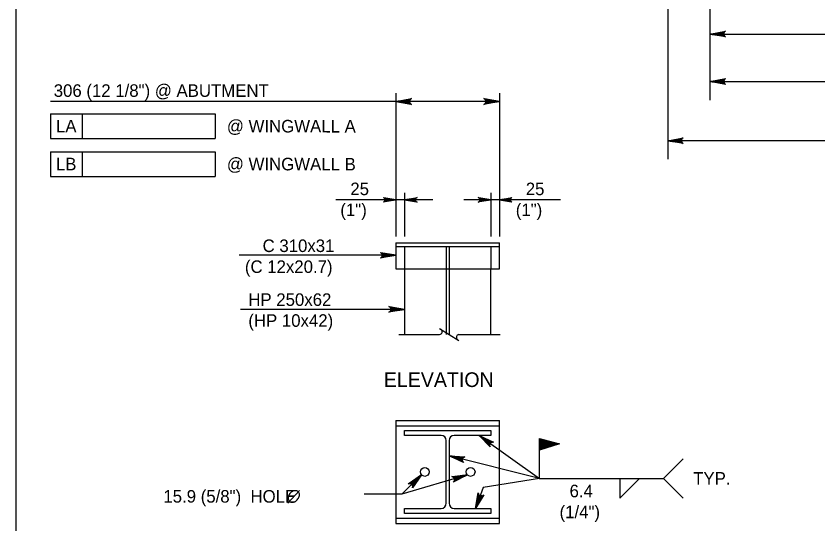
# Model space of a CAD drawing. Extents: x 635440 to 640306, y 296653 to 298484.
# Drawn here: x 639316.5 to 639508.2, y 298134.8 to 298256.2 of the extents above; entities that cross this region are included whole.
import ezdxf

# ---------------------------------------------------------------- set-up
doc = ezdxf.new("R2010")
doc.units = 0
for name, color, linetype in [('1', 7, 'Continuous'), ('2', 7, 'Continuous'), ('3', 7, 'Continuous'), ('4', 7, 'Continuous'), ('5', 7, 'Continuous')]:
    doc.layers.add(name, color=color, linetype=linetype)

# ---------------------------------------------------------------- blocks, each defined once
blk = doc.blocks.new('HPILE')
at = {"layer": '3'}
for p, q in [((-0.122, -2.665), (-0.122, 2.665)), ((0.122, 2.665), (0.122, -2.665)), ((-3.673, -3.102), (-0.56, -3.102))]:
    blk.add_line(p, q, dxfattribs=at)
for points in [[(-0.56, 3.102), (-3.673, 3.102), (-3.673, 3.537), (3.673, 3.537), (3.673, 3.102), (0.56, 3.102)], [(0.56, -3.102), (3.673, -3.102), (3.673, -3.536), (-3.673, -3.536), (-3.673, -3.102)]]:
    blk.add_lwpolyline(points, dxfattribs=at)
for centre, start, end in [((-0.56, 2.665), 0, 90), ((0.56, 2.665), 90, 180), ((-0.56, -2.665), 270, 0), ((0.56, -2.665), 180, 270)]:
    blk.add_arc(centre, 0.438, start, end, dxfattribs=at)
blk = doc.blocks.new('LT')
at = {"layer": '1'}
blk.add_lwpolyline([(0, 0), (-11.18, -2.1), (-10.75, -1.8), (-10.32, -1.5), (-10.1, -1.12), (-9.88, -0.75), (-9.81, -0.38), (-9.75, 0), (-9.81, 0.38), (-9.88, 0.75), (-10.1, 1.12), (-10.32, 1.5), (-10.75, 1.8), (-11.18, 2.1), (0, 0), (-10.75, 1.8), (-10.32, 1.5), (0, 0), (-10.1, 1.12), (-9.88, 0.75), (0, 0), (-9.81, 0.38), (-9.75, 0), (0, 0), (-9.81, -0.38), (-9.88, -0.75), (0, 0), (-10.1, -1.12), (-10.32, -1.5), (0, 0), (-10.75, -1.8)], dxfattribs=at)

msp = doc.modelspace()

# ---------------------------------------------------------------- linework, layer by layer
at = {"layer": '2'}
msp.add_line((639316.46, 297856.46), (639316.46, 298420.46), dxfattribs=at)
at = {"layer": '3'}
for p, q in [((639407.3, 298201.98), (639407.3, 298195.83)), ((639407.3, 298201.98), (639432.04, 298201.98)), ((639407.3, 298201.12), (639432.04, 298201.12)), ((639409.35, 298201.12), (639409.35, 298195.83)), ((639419.33, 298201.12), (639419.33, 298180.11)), ((639420.01, 298201.12), (639420.01, 298180.11)), ((639429.99, 298201.12), (639429.99, 298195.83)), ((639432.04, 298195.83), (639432.04, 298201.98)), ((639407.3, 298195.83), (639432.04, 298195.83)), ((639409.35, 298195.83), (639409.35, 298180.11)), ((639429.99, 298180.11), (639429.99, 298195.83)), ((639408.01, 298180.11), (639417.69, 298180.11)), ((639417.74, 298181.56), (639422.36, 298178.66)), ((639422.35, 298180.11), (639432.24, 298180.11)), ((639407.3, 298159.56), (639432.04, 298159.56)), ((639407.3, 298159.56), (639407.3, 298134.96)), ((639432.04, 298134.96), (639432.04, 298159.56)), ((639407.3, 298158.28), (639432.04, 298158.28)), ((639441.62, 298145.68), (639420.01, 298151.07)), ((639471.26, 298145.68), (639475.97, 298150.39)), ((639441.62, 298145.68), (639428.18, 298143.53)), ((639441.62, 298145.68), (639471.27, 298145.68)), ((639460.81, 298145.68), (639460.81, 298140.98)), ((639460.81, 298140.97), (639465.52, 298145.68)), ((639471.26, 298145.68), (639475.97, 298140.97)), ((639428.18, 298143.53), (639426.3, 298138.55)), ((639407.3, 298136.24), (639432.04, 298136.24)), ((639407.3, 298134.96), (639432.04, 298134.96))]:
    msp.add_line(p, q, dxfattribs=at)
for points in [[(639427.18, 298155.98), (639441.62, 298145.68)], [(639441.62, 298145.68), (639441.62, 298155.28), (639446.43, 298153.94), (639441.62, 298152.48), (639441.71, 298155.13), (639446.05, 298153.95), (639441.74, 298152.66), (639441.74, 298155), (639445.79, 298153.96), (639441.82, 298152.79), (639441.81, 298154.86), (639445.46, 298153.95), (639441.88, 298152.91), (639441.87, 298154.69), (639445.04, 298153.96), (639442.15, 298153.22), (639441.96, 298154.57), (639444.77, 298153.99), (639442.08, 298153.08), (639442.05, 298154.4), (639444.49, 298153.99), (639442.19, 298153.28), (639442.13, 298154.27), (639444.18, 298153.99), (639442.27, 298153.38), (639442.19, 298154.21), (639443.91, 298153.99), (639442.3, 298153.47), (639442.3, 298154.09), (639443.65, 298153.98), (639442.38, 298153.59), (639442.38, 298154.01), (639443.28, 298153.93), (639442.42, 298153.67), (639442.46, 298153.89), (639443, 298153.9), (639442.44, 298153.73), (639442.49, 298153.84), (639446.27, 298153.95), (639441.7, 298152.58), (639441.68, 298155.21)]]:
    msp.add_lwpolyline(points, dxfattribs=at)
for centre in [(639414.19, 298147.26), (639425.15, 298147.26)]:
    msp.add_circle(centre, 1.05, dxfattribs=at)
for centre, start, end in [((639417.69, 298180.79), 270, 60), ((639422.42, 298179.43), 95.3286, 237.8672)]:
    msp.add_arc(centre, 0.682, start, end, dxfattribs=at)
at = {"layer": '4'}
for p, q in [((639482.38, 298296.39), (639482.38, 298236.13)), ((639472.28, 298291.22), (639472.28, 298221.99)), ((639482.38, 298251.9), (639730.43, 298251.89)), ((639482.38, 298240.56), (639604.54, 298240.56)), ((639407.3, 298237.8), (639407.3, 298203.49)), ((639432.04, 298237.8), (639432.04, 298203.49)), ((639407.3, 298235.78), (639324.68, 298235.78)), ((639432.04, 298235.78), (639407.3, 298235.78)), ((639324.68, 298232.85), (639364.05, 298232.85)), ((639324.68, 298232.85), (639324.68, 298226.95)), ((639332.24, 298232.85), (639332.24, 298226.95)), ((639364.05, 298232.85), (639364.05, 298226.95)), ((639324.68, 298226.95), (639364.05, 298226.95)), ((639741.68, 298226.41), (639472.28, 298226.41)), ((639324.68, 298223.79), (639364.05, 298223.79)), ((639324.68, 298223.79), (639324.68, 298217.89)), ((639332.24, 298223.79), (639332.24, 298217.89)), ((639364.05, 298223.79), (639364.05, 298217.89)), ((639324.68, 298217.89), (639364.05, 298217.89)), ((639409.35, 298213.95), (639409.35, 298203.49)), ((639429.99, 298213.95), (639429.99, 298203.49)), ((639416.08, 298212.3), (639392.96, 298212.3)), ((639446.65, 298212.3), (639423.52, 298212.3))]:
    msp.add_line(p, q, dxfattribs=at)
for points in [[(639482.38, 298251.9), (639486.11, 298252.6), (639485.82, 298252.4), (639485.68, 298252.15), (639485.63, 298251.9), (639485.68, 298251.65), (639485.82, 298251.4), (639486.11, 298251.2), (639482.38, 298251.9), (639485.82, 298251.4), (639485.68, 298251.65), (639482.38, 298251.9), (639485.63, 298251.9), (639485.68, 298252.15), (639482.38, 298251.9), (639485.82, 298252.4)], [(639482.38, 298240.56), (639486.11, 298241.26), (639485.82, 298241.06), (639485.68, 298240.81), (639485.63, 298240.56), (639485.68, 298240.31), (639485.82, 298240.06), (639486.11, 298239.86), (639482.38, 298240.56), (639485.82, 298240.06), (639485.68, 298240.31), (639482.38, 298240.56), (639485.63, 298240.56), (639485.68, 298240.81), (639482.38, 298240.56), (639485.82, 298241.06)], [(639407.3, 298235.78), (639411.03, 298236.47), (639410.88, 298236.38), (639410.74, 298236.28), (639410.66, 298236.15), (639410.59, 298236.03), (639410.57, 298235.9), (639410.55, 298235.78), (639410.57, 298235.65), (639410.59, 298235.53), (639410.66, 298235.4), (639410.74, 298235.28), (639410.88, 298235.18), (639411.03, 298235.08), (639407.3, 298235.78), (639410.88, 298235.18), (639410.74, 298235.28), (639407.3, 298235.78), (639410.66, 298235.4), (639410.59, 298235.53), (639407.3, 298235.78), (639410.57, 298235.65), (639410.55, 298235.78), (639407.3, 298235.78), (639410.57, 298235.9), (639410.59, 298236.03), (639407.3, 298235.78), (639410.66, 298236.15), (639410.74, 298236.28), (639407.3, 298235.78), (639410.88, 298236.38)], [(639432.04, 298235.78), (639428.31, 298235.08), (639428.46, 298235.18), (639428.6, 298235.28), (639428.67, 298235.4), (639428.75, 298235.53), (639428.77, 298235.65), (639428.79, 298235.78), (639428.77, 298235.9), (639428.75, 298236.03), (639428.67, 298236.15), (639428.6, 298236.28), (639428.46, 298236.38), (639428.31, 298236.47), (639432.04, 298235.78), (639428.46, 298236.38), (639428.6, 298236.28), (639432.04, 298235.78), (639428.67, 298236.15), (639428.75, 298236.03), (639432.04, 298235.78), (639428.77, 298235.9), (639428.79, 298235.78), (639432.04, 298235.78), (639428.77, 298235.65), (639428.75, 298235.53), (639432.04, 298235.78), (639428.67, 298235.4), (639428.6, 298235.28), (639432.04, 298235.78), (639428.46, 298235.18)], [(639472.28, 298226.41), (639476.01, 298227.11), (639475.72, 298226.91), (639475.58, 298226.66), (639475.53, 298226.41), (639475.58, 298226.16), (639475.72, 298225.91), (639476.01, 298225.71), (639472.28, 298226.41), (639475.72, 298225.91), (639475.58, 298226.16), (639472.28, 298226.41), (639475.53, 298226.41), (639475.58, 298226.66), (639472.28, 298226.41), (639475.72, 298226.91)], [(639407.3, 298199.03), (639403.57, 298198.34), (639403.71, 298198.43), (639403.86, 298198.53), (639403.93, 298198.66), (639404, 298198.78), (639404.03, 298198.91), (639404.05, 298199.03), (639404.03, 298199.16), (639404, 298199.28), (639403.93, 298199.41), (639403.86, 298199.53), (639403.71, 298199.63), (639403.57, 298199.73), (639407.3, 298199.03), (639403.71, 298199.63), (639403.86, 298199.53), (639407.3, 298199.03), (639403.93, 298199.41), (639404, 298199.28), (639407.3, 298199.03), (639404.03, 298199.16), (639404.05, 298199.03), (639407.3, 298199.03), (639404.03, 298198.91), (639404, 298198.78), (639407.3, 298199.03), (639403.93, 298198.66), (639403.86, 298198.53), (639407.3, 298199.03), (639403.71, 298198.43)], [(639407.3, 298199.03), (639369.82, 298199.03)], [(639409.35, 298186.11), (639370.15, 298186.11)], [(639409.35, 298186.11), (639405.62, 298185.41), (639405.76, 298185.51), (639405.91, 298185.61), (639405.98, 298185.73), (639406.05, 298185.86), (639406.08, 298185.98), (639406.1, 298186.11), (639406.08, 298186.23), (639406.05, 298186.36), (639405.98, 298186.48), (639405.91, 298186.61), (639405.76, 298186.71), (639405.62, 298186.81), (639409.35, 298186.11), (639405.76, 298186.71), (639405.91, 298186.61), (639409.35, 298186.11), (639405.98, 298186.48), (639406.05, 298186.36), (639409.35, 298186.11), (639406.08, 298186.23), (639406.1, 298186.11), (639409.35, 298186.11), (639406.08, 298185.98), (639406.05, 298185.86), (639409.35, 298186.11), (639405.98, 298185.73), (639405.91, 298185.61), (639409.35, 298186.11), (639405.76, 298185.51)], [(639427.17, 298155.98), (639430.62, 298154.38), (639430.44, 298154.39), (639430.27, 298154.39), (639430.13, 298154.33), (639430, 298154.27), (639429.91, 298154.18), (639429.82, 298154.09), (639429.77, 298153.98), (639429.71, 298153.86), (639429.7, 298153.72), (639429.69, 298153.58), (639429.75, 298153.41), (639429.81, 298153.25), (639427.17, 298155.98), (639429.75, 298153.41), (639429.69, 298153.58), (639427.17, 298155.98), (639429.7, 298153.72), (639429.71, 298153.86), (639427.17, 298155.98), (639429.77, 298153.98), (639429.82, 298154.09), (639427.17, 298155.98), (639429.91, 298154.18), (639430, 298154.27), (639427.17, 298155.98), (639430.13, 298154.33), (639430.27, 298154.39), (639427.17, 298155.98), (639430.44, 298154.39)], [(639420.01, 298151.07), (639423.8, 298150.87), (639423.64, 298150.81), (639423.47, 298150.74), (639423.37, 298150.64), (639423.27, 298150.54), (639423.22, 298150.42), (639423.17, 298150.3), (639423.16, 298150.18), (639423.15, 298150.05), (639423.2, 298149.91), (639423.24, 298149.77), (639423.36, 298149.64), (639423.47, 298149.51), (639420.01, 298151.07), (639423.36, 298149.64), (639423.24, 298149.77), (639420.01, 298151.07), (639423.2, 298149.91), (639423.15, 298150.05), (639420.01, 298151.07), (639423.16, 298150.18), (639423.17, 298150.3), (639420.01, 298151.07), (639423.22, 298150.42), (639423.27, 298150.54), (639420.01, 298151.07), (639423.37, 298150.64), (639423.47, 298150.74), (639420.01, 298151.07), (639423.64, 298150.81)], [(639413.38, 298146.59), (639408.73, 298141.91), (639399.73, 298141.91)], [(639424.39, 298146.53), (639408.73, 298141.91)], [(639413.38, 298146.59), (639411.25, 298143.45), (639411.28, 298143.62), (639411.31, 298143.8), (639411.27, 298143.94), (639411.23, 298144.08), (639411.16, 298144.18), (639411.09, 298144.28), (639410.98, 298144.36), (639410.88, 298144.43), (639410.74, 298144.46), (639410.6, 298144.5), (639410.43, 298144.47), (639410.25, 298144.44), (639413.38, 298146.59), (639410.43, 298144.47), (639410.6, 298144.5), (639413.38, 298146.59), (639410.74, 298144.46), (639410.88, 298144.43), (639413.38, 298146.59), (639410.98, 298144.36), (639411.09, 298144.28), (639413.38, 298146.59), (639411.16, 298144.18), (639411.23, 298144.08), (639413.38, 298146.59), (639411.27, 298143.94), (639411.31, 298143.8), (639413.38, 298146.59), (639411.28, 298143.62)], [(639424.39, 298146.53), (639421.01, 298144.8), (639421.12, 298144.94), (639421.23, 298145.07), (639421.27, 298145.21), (639421.3, 298145.36), (639421.29, 298145.48), (639421.27, 298145.61), (639421.22, 298145.72), (639421.16, 298145.84), (639421.05, 298145.93), (639420.95, 298146.03), (639420.78, 298146.09), (639420.62, 298146.14), (639424.39, 298146.53), (639420.78, 298146.09), (639420.95, 298146.03), (639424.39, 298146.53), (639421.05, 298145.93), (639421.16, 298145.84), (639424.39, 298146.53), (639421.22, 298145.72), (639421.27, 298145.61), (639424.39, 298146.53), (639421.29, 298145.48), (639421.3, 298145.36), (639424.39, 298146.53), (639421.27, 298145.21), (639421.23, 298145.07), (639424.39, 298146.53), (639421.12, 298144.94)], [(639426.31, 298138.55), (639426.98, 298142.28), (639427.02, 298142.11), (639427.06, 298141.94), (639427.15, 298141.83), (639427.24, 298141.71), (639427.35, 298141.65), (639427.46, 298141.58), (639427.59, 298141.56), (639427.71, 298141.54), (639427.85, 298141.56), (639428, 298141.58), (639428.14, 298141.68), (639428.28, 298141.78), (639426.31, 298138.55), (639428.14, 298141.68), (639428, 298141.58), (639426.31, 298138.55), (639427.85, 298141.56), (639427.71, 298141.54), (639426.31, 298138.55), (639427.59, 298141.56), (639427.46, 298141.58), (639426.31, 298138.55), (639427.35, 298141.65), (639427.24, 298141.71), (639426.31, 298138.55), (639427.15, 298141.83), (639427.06, 298141.94), (639426.31, 298138.55), (639427.02, 298142.11)]]:
    msp.add_lwpolyline(points, dxfattribs=at)
for points in [[(639485.33, 298252.39), (639485.33, 298251.4), (639482.38, 298251.9)], [(639485.33, 298241.05), (639485.33, 298240.07), (639482.38, 298240.56)], [(639475.23, 298226.91), (639475.23, 298225.92), (639472.28, 298226.41)]]:
    msp.add_lwpolyline(points, close=True, dxfattribs=at)
at = {"layer": '5'}
msp.add_line((639381.43, 298139.76), (639384.23, 298142.83), dxfattribs=at)
msp.add_spline([(639383.94, 298142.52), (639383.72, 298142.69), (639383.5, 298142.75), (639383.23, 298142.78), (639383.07, 298142.78), (639382.8, 298142.72), (639382.56, 298142.6), (639382.39, 298142.51), (639382.05, 298142.24), (639381.8, 298141.9), (639381.64, 298141.59), (639381.55, 298141.3), (639381.52, 298141.03), (639381.55, 298140.8), (639381.66, 298140.47), (639381.78, 298140.3), (639382.02, 298140.12), (639382.38, 298140.03), (639382.8, 298140.04), (639383.32, 298140.28), (639383.7, 298140.61), (639383.99, 298141), (639384.17, 298141.42), (639384.24, 298141.88), (639384.15, 298142.18), (639383.95, 298142.52)], degree=3, dxfattribs=at)

# ---------------------------------------------------------------- block references
at = {"layer": '3', "xscale": 2.8100040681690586, "yscale": 2.8100040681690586}
msp.add_blockref('HPILE', (639419.67, 298147.26), dxfattribs=at)
at = {"layer": '4', "xscale": 0.2682316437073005, "yscale": 0.2682366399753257}
for p in [(639407.3, 298212.3), (639429.99, 298212.3)]:
    msp.add_blockref('LT', p, dxfattribs=at)
at = {"layer": '4', "xscale": 0.2682316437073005, "yscale": 0.2682366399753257, "rotation": 180}
for p in [(639409.35, 298212.3), (639432.04, 298212.3)]:
    msp.add_blockref('LT', p, dxfattribs=at)

# ---------------------------------------------------------------- texts
at = {"layer": '4'}
for s, height, p in [('306 (12 1/8") @ ABUTMENT', 3.0001, (639325.47, 298236.89)), ('LA', 3, (639326.01, 298228.4)), ('LB', 3, (639325.99, 298219.34)), ('25', 3, (639396.39, 298213.4)), ('25', 3, (639438.34, 298213.4)), ('(1")', 3, (639394, 298208.4)), ('(1")', 3, (639435.95, 298208.4)), ('C 310x31', 3, (639375.41, 298199.81)), ('(C 12x20.7)', 3.0001, (639371.18, 298194.81)), ('HP 250x62', 3, (639372, 298186.94)), ('(HP 10x42)', 3, (639372, 298181.94)), ('ELEVATION', 3.5, (639404.4, 298167.56)), ('TYP.', 3, (639478.37, 298144.22)), ('6.4', 3, (639448.81, 298141.21)), ('15.9 (5/8")  HOLE', 3.0001, (639351.69, 298139.93)), ('(1/4")', 3, (639446.42, 298136.21))]:
    msp.add_text(s, height=height, dxfattribs=at).set_placement(p)
for s, p in [('@ WINGWALL A', (639366.87, 298228.4)), ('@ WINGWALL B', (639366.87, 298219.34))]:
    msp.add_text(s, height=3.0001, rotation=359.9382, dxfattribs=at).set_placement(p)

doc.saveas('drawing.dxf')
